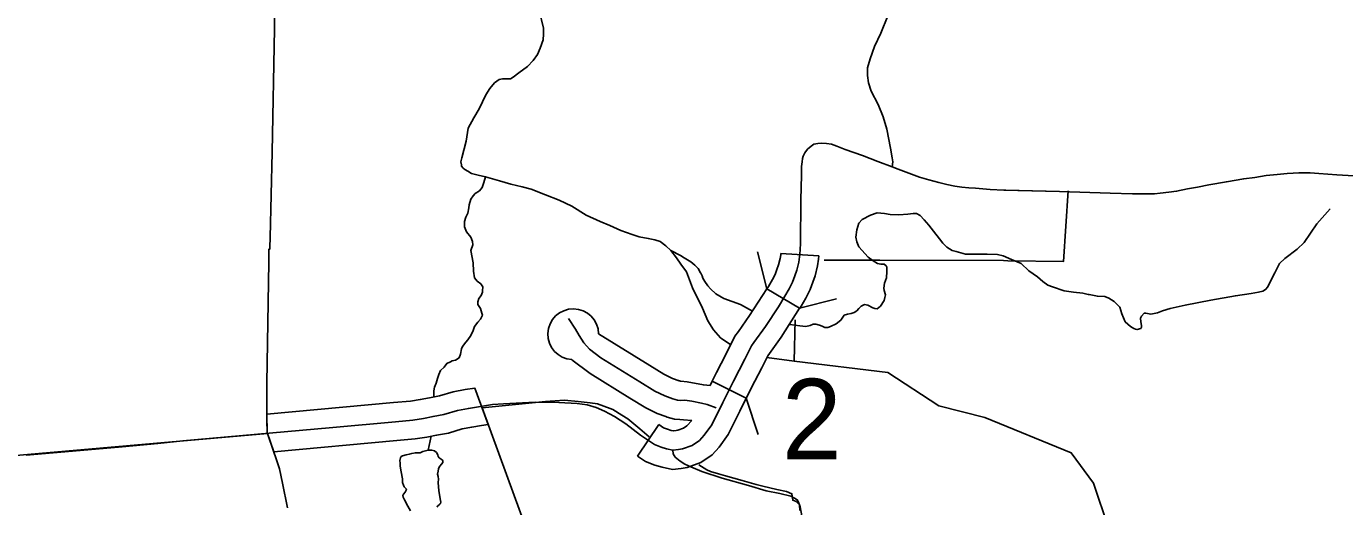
# Model space of a CAD drawing. Extents: x 670147 to 673275, y 705573 to 707613.
# Drawn here: x 671245.2 to 671348.9, y 706215.4 to 706253.2 of the extents above; entities that cross this region are included whole.
import ezdxf

# ---------------------------------------------------------------- set-up
doc = ezdxf.new("R2010")
doc.units = 0
for name, color, linetype in [('31', 7, 'Continuous'), ('32', 7, 'Continuous'), ('33', 7, 'Continuous'), ('35', 7, 'Continuous'), ('38', 7, 'Continuous'), ('6', 7, 'Continuous')]:
    doc.layers.add(name, color=color, linetype=linetype)

msp = doc.modelspace()

# ---------------------------------------------------------------- linework, layer by layer
at = {"layer": '31'}
for p, q in [((671304.58, 706235.3), (671307.58, 706235.13)), ((671306.07, 706230.99), (671303.49, 706232.52)), ((671299.2, 706225.26), (671301.87, 706223.91)), ((671293.32, 706219.37), (671295, 706221.85))]:
    msp.add_line(p, q, dxfattribs=at)
for points in [[(671322.13, 706240.28), (671322.29, 706240.28), (671326.51, 706240.17)], [(671306.08, 706235.22), (671306.07, 706235.03), (671306, 706234.63), (671305.86, 706233.99), (671305.69, 706233.54), (671305.52, 706233.05), (671305.25, 706232.52), (671304.9, 706231.94), (671304.41, 706231.11), (671303.38, 706229.57), (671302.47, 706228.3), (671302.28, 706228.03), (671301.77, 706226.99)], [(671303.49, 706232.52), (671303.61, 706232.71), (671303.94, 706233.25), (671304.14, 706233.64), (671304.28, 706234.05), (671304.41, 706234.41), (671304.53, 706234.92), (671304.58, 706235.2), (671304.58, 706235.3)], [(671307.58, 706235.13), (671307.56, 706234.86), (671307.47, 706234.34), (671307.3, 706233.56), (671307.1, 706233.04), (671306.9, 706232.46), (671306.56, 706231.79), (671306.19, 706231.17), (671306.08, 706230.98)], [(671303.49, 706232.52), (671302.14, 706230.42), (671301.25, 706229.17), (671300.98, 706228.8), (671300.43, 706227.66), (671299.9, 706226.64)], [(671306.07, 706230.99), (671304.61, 706228.71), (671303.69, 706227.43), (671303.57, 706227.26), (671303.11, 706226.31), (671302.56, 706225.26)], [(671287.9, 706230.19), (671288.43, 706229.34), (671288.72, 706228.85), (671289.09, 706228.27), (671289.53, 706227.79), (671290.44, 706227.1), (671293.5, 706225.2), (671294.69, 706224.48), (671295.46, 706224.1), (671296.11, 706223.86), (671296.47, 706223.77), (671296.68, 706223.75), (671297.03, 706223.76), (671297.58, 706223.69), (671298.34, 706223.54), (671298.8, 706223.41), (671299.51, 706223.15)], [(671290.26, 706228.98), (671294.28, 706226.48), (671295.4, 706225.8), (671296.06, 706225.48), (671296.6, 706225.28)], [(671301.77, 706226.99), (671300.87, 706225.26), (671300.02, 706223.57), (671299.17, 706221.83), (671298.57, 706221.01), (671298.19, 706220.59), (671297.63, 706220.21), (671296.85, 706219.94), (671296.55, 706219.89), (671296.11, 706219.84), (671295.61, 706219.94), (671295.17, 706220.06), (671294.66, 706220.27), (671293.56, 706221.01), (671292.39, 706221.91), (671291.52, 706222.49), (671290.73, 706222.91), (671290.06, 706223.2), (671289.35, 706223.39), (671288.56, 706223.51), (671287.13, 706223.57), (671285.27, 706223.6), (671282.77, 706223.47), (671281.92, 706223.41), (671280.81, 706223.25), (671280.02, 706223.12), (671279.17, 706222.96), (671278.09, 706222.64), (671277.24, 706222.48), (671276.48, 706222.33), (671275.65, 706222.2), (671274.27, 706222.07), (671269.35, 706221.62), (671264.35, 706221.17), (671257.56, 706220.56), (671255.6, 706220.35), (671252.79, 706220.1), (671249.48, 706219.81), (671245.24, 706219.44)], [(671295.55, 706222.47), (671294.87, 706222.72), (671293.97, 706223.16), (671292.71, 706223.92), (671289.59, 706225.86), (671288.15, 706226.95)], [(671299.9, 706226.64), (671299.54, 706225.94), (671299.2, 706225.26)], [(671296.55, 706225.3), (671296.71, 706225.26), (671296.72, 706225.26), (671297.22, 706225.2), (671298.5, 706224.97), (671299.03, 706224.93), (671299.2, 706225.26)], [(671302.56, 706225.26), (671301.87, 706223.91)], [(671281.58, 706221.84), (671280.52, 706224.72), (671279.76, 706224.6), (671278.81, 706224.42), (671277.74, 706224.1), (671276.96, 706223.95), (671276.23, 706223.81), (671275.46, 706223.69), (671274.13, 706223.57), (671264.17, 706222.65), (671264.18, 706221.23), (671264.71, 706219.69)], [(671301.87, 706223.91), (671301.36, 706222.9), (671300.46, 706221.06), (671299.74, 706220.06), (671299.18, 706219.45), (671298.31, 706218.86), (671297.22, 706218.47), (671296.75, 706218.4), (671296.06, 706218.32), (671295.25, 706218.48), (671294.68, 706218.65), (671293.95, 706218.94), (671293.32, 706219.37)], [(671295, 706221.85), (671295.37, 706221.6), (671295.67, 706221.48), (671295.96, 706221.39), (671296.17, 706221.35), (671296.35, 706221.37), (671296.48, 706221.4), (671296.94, 706221.56), (671297.2, 706221.74), (671297.6, 706222.17)], [(671297.6, 706222.17), (671296.93, 706222.22), (671296.64, 706222.25), (671296.23, 706222.28), (671295.66, 706222.43), (671295.55, 706222.47)], [(671281.58, 706221.84), (671281.04, 706221.77), (671280.28, 706221.64), (671279.52, 706221.5), (671278.45, 706221.18), (671277.52, 706221), (671276.74, 706220.85), (671275.83, 706220.71), (671274.4, 706220.58), (671264.71, 706219.69)]]:
    msp.add_lwpolyline(points, dxfattribs=at)
msp.add_arc((671288.26, 706228.95), 2, 0.721, 266.8099, dxfattribs=at)
at = {"layer": '32'}
msp.add_lwpolyline([(671306.09, 706215.07), (671306.07, 706215.54), (671305.99, 706215.73), (671305.88, 706215.93), (671305.68, 706216.06), (671305.39, 706216.2), (671304.52, 706216.41), (671303.45, 706216.63), (671302.06, 706217.04), (671299.98, 706217.62), (671298.37, 706218.15), (671297.52, 706218.51), (671297.04, 706218.74), (671296.68, 706218.96), (671296.29, 706219.29), (671296.12, 706219.54), (671296.11, 706219.84)], dxfattribs=at)
at = {"layer": '33'}
for points in [[(671313.01, 706254.01), (671312.47, 706252.63), (671311.96, 706251.58), (671311.61, 706250.61), (671311.42, 706249.92), (671311.42, 706249.3), (671311.48, 706248.74), (671311.71, 706248.08), (671312.24, 706247.04), (671312.64, 706246.07), (671312.94, 706245.08), (671313.21, 706243.6), (671313.36, 706242.82), (671313.4, 706242.51), (671313.36, 706242.12)], [(671322.13, 706240.28), (671321.05, 706240.35), (671319.9, 706240.44), (671319.37, 706240.48), (671318.83, 706240.52), (671318.29, 706240.61), (671317.64, 706240.74), (671317.01, 706240.88), (671316.24, 706241.09), (671315.51, 706241.3), (671313.83, 706241.95), (671313.36, 706242.12), (671312.23, 706242.55), (671311.02, 706243.01), (671309.66, 706243.5), (671309, 706243.75), (671308.59, 706243.9), (671308.18, 706243.96), (671307.83, 706243.98), (671307.5, 706243.96), (671307.2, 706243.91), (671306.99, 706243.76), (671306.7, 706243.51), (671306.47, 706243.23), (671306.35, 706242.97), (671306.3, 706242.77), (671306.28, 706242.51), (671306.23, 706242.16), (671306.21, 706241.47), (671306.17, 706239.53), (671306.13, 706236.06), (671306.08, 706235.22)], [(671322.13, 706240.28), (671326.51, 706240.17), (671330.5, 706240.06), (671332.25, 706240.01), (671333.27, 706239.99), (671333.98, 706240.01), (671334.44, 706240.04), (671335.1, 706240.12), (671335.72, 706240.2), (671336.59, 706240.38), (671337.38, 706240.53), (671338.26, 706240.71), (671339.64, 706240.95), (671341, 706241.18), (671341.88, 706241.29), (671342.78, 706241.44), (671343.63, 706241.52), (671344.41, 706241.6), (671344.88, 706241.63), (671345.33, 706241.65), (671346.22, 706241.65), (671346.91, 706241.61), (671348.34, 706241.5), (671350.55, 706241.36)], [(671238.74, 706218.98), (671244.14, 706219.39), (671264.21, 706221.15)]]:
    msp.add_lwpolyline(points, dxfattribs=at)
at = {"layer": '35'}
for points in [[(671300.66, 706228.13), (671299.84, 706228.67), (671299.3, 706229.3), (671298.86, 706230.01), (671298.43, 706230.99), (671297.65, 706232.6), (671297.17, 706233.86), (671296.74, 706234.47), (671296.39, 706234.97), (671295.95, 706235.55), (671295.56, 706235.92), (671295.11, 706236.24), (671294.67, 706236.38), (671294.17, 706236.49), (671293.46, 706236.61), (671292.91, 706236.81), (671292.02, 706237.11), (671291.15, 706237.5), (671290.39, 706237.83), (671289.28, 706238.32), (671288.15, 706239.02), (671287.15, 706239.49), (671286.08, 706239.93), (671284.96, 706240.36), (671284.24, 706240.56), (671283.35, 706240.77), (671282.46, 706241.01), (671281.35, 706241.33), (671280.78, 706241.47), (671280.26, 706241.6), (671279.98, 706241.77), (671279.74, 706241.92), (671279.6, 706242.03), (671279.48, 706242.18), (671279.48, 706242.29), (671279.41, 706242.53), (671279.5, 706242.82), (671279.84, 706244.14), (671280, 706245.16), (671280.45, 706245.99), (671280.87, 706246.7), (671281.39, 706247.8), (671281.71, 706248.29), (671282.08, 706248.73), (671282.43, 706248.99), (671282.71, 706249.06), (671283.06, 706249.05), (671283.32, 706249.05), (671283.54, 706249.18), (671283.99, 706249.51), (671284.66, 706250.03), (671285.1, 706250.49), (671285.45, 706250.97), (671285.67, 706251.46), (671285.9, 706252.12), (671285.93, 706252.57), (671285.92, 706253.03), (671285.58, 706254.45)], [(671277.29, 706224.01), (671277.29, 706224.51), (671277.36, 706224.78), (671277.47, 706225.09), (671277.59, 706225.48), (671277.68, 706225.78), (671277.82, 706226.09), (671278.1, 706226.37), (671278.31, 706226.64), (671278.61, 706226.78), (671278.75, 706226.85), (671279, 706226.92), (671279.28, 706227.09), (671279.4, 706227.39), (671279.47, 706227.81), (671279.54, 706227.99), (671279.82, 706228.34), (671279.98, 706228.5), (671280.22, 706228.85), (671280.4, 706229.25), (671280.49, 706229.57), (671280.75, 706229.9), (671280.96, 706230.15), (671281.12, 706230.46), (671281.08, 706230.6), (671280.98, 706230.97), (671280.77, 706231.29), (671280.77, 706231.5), (671280.84, 706231.76), (671281.03, 706231.99), (671281.12, 706232.25), (671281.12, 706232.38), (671281.14, 706232.67), (671281, 706232.91), (671280.7, 706233.14), (671280.5, 706233.39), (671280.43, 706233.91), (671280.4, 706234.56), (671280.22, 706235.53), (671280.36, 706235.98), (671280.33, 706236.26), (671280.22, 706236.6), (671279.87, 706237), (671279.7, 706237.39), (671279.72, 706237.81), (671279.82, 706238.16), (671279.96, 706238.47), (671280.05, 706238.91), (671280.08, 706239.14), (671280.22, 706239.58), (671280.4, 706239.84), (671280.56, 706240.02), (671280.89, 706240.23), (671281.1, 706240.51), (671281.24, 706240.88), (671281.35, 706241.33)], [(671328.84, 706232.08), (671329.49, 706231.94), (671330.08, 706231.91), (671330.39, 706231.78), (671330.82, 706231.54), (671331.26, 706231.07), (671331.42, 706230.56), (671331.68, 706229.94), (671332.1, 706229.56), (671332.35, 706229.41), (671332.5, 706229.34), (671332.61, 706229.32), (671332.9, 706229.41), (671332.95, 706229.5), (671332.97, 706229.65), (671332.92, 706229.92), (671332.88, 706230.21), (671332.97, 706230.38), (671333.17, 706230.6), (671333.3, 706230.6), (671333.7, 706230.54), (671334.21, 706230.63), (671334.61, 706230.8), (671335.23, 706230.98), (671336.41, 706231.23), (671338.42, 706231.63), (671340.35, 706231.98), (671341.59, 706232.16), (671342.16, 706232.25), (671342.5, 706232.34), (671342.72, 706232.47), (671342.9, 706232.69), (671343.01, 706232.91), (671343.45, 706233.78), (671343.81, 706234.51), (671344.25, 706234.91), (671345.2, 706235.64), (671345.76, 706236.17), (671346.76, 706237.64), (671347.8, 706238.81)], [(671305.29, 706229.72), (671306.1, 706229.61), (671306.55, 706229.56), (671306.9, 706229.65), (671307.14, 706229.74), (671307.34, 706229.74), (671307.63, 706229.67), (671307.85, 706229.58), (671308.05, 706229.47), (671308.28, 706229.47), (671308.5, 706229.56), (671308.94, 706229.78), (671309.3, 706230.07), (671309.58, 706230.45), (671309.83, 706230.54), (671310.12, 706230.58), (671310.36, 706230.67), (671310.56, 706230.8), (671310.74, 706230.98), (671310.92, 706231.16), (671311.18, 706231.29), (671311.43, 706231.25), (671311.82, 706231.03), (671311.98, 706230.98), (671312.18, 706230.94), (671312.42, 706231.16), (671312.71, 706231.6), (671312.78, 706231.85), (671312.82, 706232.05), (671312.73, 706232.4), (671312.69, 706232.58), (671312.76, 706232.98), (671312.91, 706233.38), (671312.93, 706233.89), (671312.93, 706234.22), (671312.89, 706234.33), (671312.71, 706234.47), (671312.47, 706234.47), (671312.2, 706234.51), (671311.85, 706234.73), (671311.45, 706235.02), (671310.72, 706235.82), (671310.56, 706236.22), (671310.49, 706236.6), (671310.58, 706237.17), (671310.72, 706237.68), (671311, 706237.99), (671311.65, 706238.33), (671312.16, 706238.5), (671312.76, 706238.44), (671313.18, 706238.37), (671313.87, 706238.35), (671314.58, 706238.41), (671315, 706238.46), (671315.26, 706238.44), (671315.55, 706238.3), (671315.88, 706237.95), (671316.24, 706237.53), (671316.59, 706237.06), (671317.08, 706236.46), (671317.33, 706236.11), (671317.66, 706235.8), (671318.06, 706235.55), (671318.39, 706235.46), (671319.12, 706235.26), (671319.83, 706235.24), (671320.82, 706235.24), (671321.64, 706235.22), (671322.09, 706235.11), (671322.73, 706234.82), (671323.49, 706234.53), (671324.11, 706233.93), (671324.79, 706233.47), (671325.19, 706233.11), (671325.59, 706232.82), (671325.95, 706232.67), (671326.89, 706232.36), (671327.62, 706232.27), (671328.35, 706232.18), (671328.78, 706232.09), (671328.84, 706232.08)], [(671302.37, 706230.76), (671301.41, 706231.29), (671300.1, 706231.77), (671299.47, 706232.14), (671299.05, 706232.53), (671298.85, 706232.76), (671298.61, 706233.11), (671298.46, 706233.36), (671298.4, 706233.54), (671298.31, 706233.75), (671298.28, 706233.79), (671298.08, 706234.12), (671297.83, 706234.39), (671297.52, 706234.64), (671297, 706234.97), (671296.71, 706235.16), (671295.95, 706235.55)], [(671305.65, 706226.82), (671303.49, 706227.11)], [(671305.65, 706226.82), (671313.01, 706225.95), (671317.01, 706223.33), (671320.63, 706222.4), (671327.44, 706219.62), (671329.2, 706217.23), (671330.37, 706213.73)], [(671276.86, 706219.84), (671277.1, 706220.92)], [(671275.26, 706215.43), (671275, 706215.93), (671274.89, 706216.14), (671274.87, 706216.26), (671274.9, 706216.38), (671275.04, 706216.53), (671275.13, 706216.67), (671275.14, 706216.75), (671275.02, 706216.88), (671274.96, 706216.94), (671274.9, 706217.07), (671274.83, 706217.28), (671274.83, 706217.57), (671274.74, 706218.13), (671274.66, 706218.58), (671274.64, 706218.82), (671274.63, 706219.01), (671274.68, 706219.22), (671274.74, 706219.32), (671274.83, 706219.39), (671275.13, 706219.46), (671275.37, 706219.51), (671275.56, 706219.58), (671275.58, 706219.58), (671275.85, 706219.63), (671276, 706219.63), (671276.21, 706219.63), (671276.44, 706219.73), (671276.86, 706219.84), (671277.14, 706219.84), (671277.35, 706219.77), (671277.5, 706219.65), (671277.62, 706219.47), (671277.64, 706219.34), (671277.73, 706219.23), (671277.87, 706219.12), (671278, 706219.02), (671278, 706218.87), (671277.91, 706218.73), (671277.76, 706218.57), (671277.71, 706218.48), (671277.66, 706218.35), (671277.63, 706218.18)], [(671277.63, 706218.18), (671277.58, 706217.94), (671277.63, 706217.75), (671277.67, 706217.54), (671277.64, 706217.29), (671277.7, 706216.64), (671277.83, 706215.87), (671277.84, 706215.73), (671277.82, 706215.63), (671277.77, 706215.57), (671277.59, 706215.42), (671277.55, 706215.34)], [(671275.45, 706215.06), (671275.26, 706215.43)]]:
    msp.add_lwpolyline(points, dxfattribs=at)
at = {"layer": '38'}
for points in [[(671303.49, 706232.52), (671302.75, 706235.43)], [(671308.97, 706231.73), (671306.07, 706230.99)], [(671299.2, 706225.26), (671299.2, 706225.26)], [(671301.87, 706223.91), (671302.81, 706221.06)]]:
    msp.add_lwpolyline(points, dxfattribs=at)
at = {"layer": '6'}
for points in [[(671264.84, 706258.14), (671264.76, 706252.98), (671264.57, 706243.27), (671264.42, 706236.56), (671264.41, 706235.79), (671264.4, 706235.65), (671264.33, 706235.65), (671264.33, 706235.54), (671264.31, 706234.61), (671264.16, 706225.09), (671264.17, 706223.34), (671264.17, 706222.02), (671264.18, 706221.34), (671264.18, 706221.25), (671264.19, 706221.2), (671264.26, 706220.98), (671264.97, 706218.91), (671265.16, 706218.36), (671265.4, 706217.24), (671265.79, 706215.28)], [(671327.2, 706240.23), (671326.82, 706234.67), (671322.46, 706234.74), (671322.12, 706234.76), (671312.39, 706234.77), (671307.99, 706234.78)], [(671305.65, 706226.82), (671305.72, 706230.08)], [(671284.72, 706213.24), (671282.42, 706219.56), (671281.1, 706223.15), (671286.07, 706223.66), (671287.57, 706223.76), (671288.65, 706223.65), (671289.59, 706223.55), (671290.17, 706223.47), (671291.16, 706223.1), (671291.38, 706223.02), (671292.09, 706222.59), (671292.57, 706222.3), (671293.51, 706221.5), (671294.23, 706220.89)], [(671305.41, 706187.88), (671305.56, 706196.04), (671305.75, 706207.31), (671305.77, 706210.59), (671305.76, 706212.37), (671305.75, 706213.43), (671306.07, 706213.43), (671306.1, 706213.78), (671306.22, 706214.81), (671306.08, 706215.49), (671305.8, 706215.79), (671305.53, 706215.89), (671305.46, 706216.4), (671305.04, 706216.57), (671304.29, 706216.74), (671303.19, 706216.99), (671302.66, 706217.12), (671301.55, 706217.44), (671300.23, 706217.82), (671299.69, 706217.98), (671299.07, 706218.16), (671298.76, 706218.29), (671298.13, 706218.67)]]:
    msp.add_lwpolyline(points, dxfattribs=at)

# ---------------------------------------------------------------- texts
at = {"layer": '38'}
msp.add_text('2', height=6.34, dxfattribs=at).set_placement((671304.67, 706219.1))

doc.saveas('drawing.dxf')
